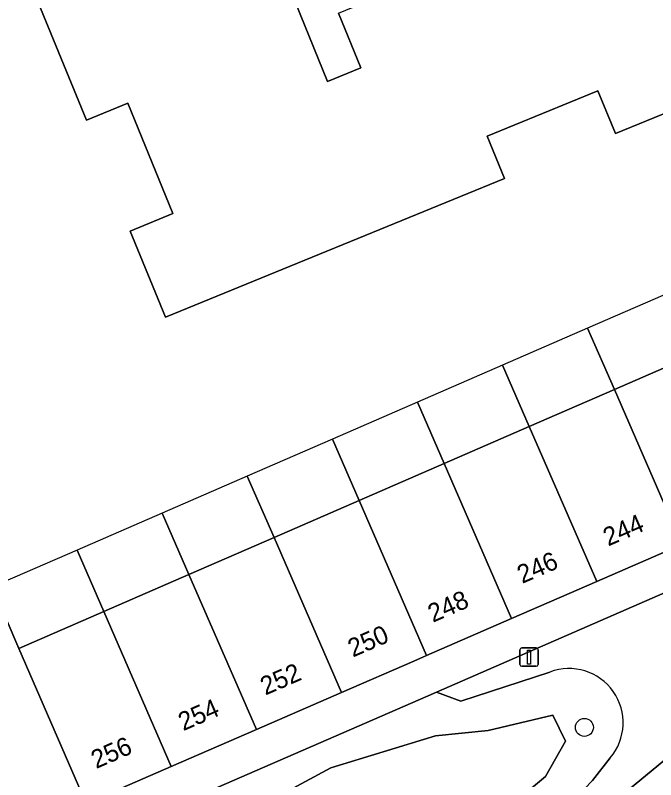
# Model space of a CAD drawing. Extents: x 161771 to 163125, y 382475 to 383179.
# Drawn here: x 161946.55 to 161981.42, y 383037.19 to 383078.82 of the extents above; entities that cross this region are included whole.
import ezdxf

# ---------------------------------------------------------------- set-up
doc = ezdxf.new("R2010")
doc.units = 0
for name, color, linetype in [('IMGEO_Boom', 7, 'Continuous'), ('IMGEO_Erf', 7, 'Continuous'), ('IMGEO_Groenvoorziening', 7, 'Continuous'), ('IMGEO_Lichtmast', 7, 'Continuous'), ('IMGEO_Pand', 7, 'Continuous'), ('IMGEO_Pand_nummerreeks', 7, 'Continuous'), ('IMGEO_Pand_overbouw', 7, 'Continuous'), ('IMGEO_Rijbaan_lokaal_open', 7, 'Continuous'), ('IMGEO_Voetpad_open', 7, 'Continuous')]:
    doc.layers.add(name, color=color, linetype=linetype)

msp = doc.modelspace()

# ---------------------------------------------------------------- linework, layer by layer
at = {"layer": 'IMGEO_Boom'}
msp.add_circle((161977.535, 383040.044), 0.489, dxfattribs=at)
at = {"layer": 'IMGEO_Erf'}
for points in [[(161946.333, 383093.709), (161954.666, 383097.122), (161954.89, 383096.569), (161963.554, 383075.223), (161965.356, 383075.955), (161964.147, 383078.934), (161988.433, 383088.885), (161988.695, 383088.229), (161991.03, 383089.163), (161991.372, 383090.504), (161973.743, 383094.582), (161973.813, 383094.885), (161971.687, 383095.391), (161971.553, 383095.423), (161974.77, 383087.577), (161968.439, 383084.967), (161965.233, 383092.742), (161963.596, 383092.08), (161962.213, 383095.501), (161963.836, 383096.157), (161962.422, 383099.664), (161962.198, 383100.209), (161960.957, 383103.315), (161933.541, 383092.378)], [(161995.455, 383079.07), (161993.664, 383078.295), (161992.706, 383080.633), (161986.708, 383078.177), (161987.665, 383075.839), (161979.229, 383072.384), (161978.275, 383074.715), (161972.234, 383072.241), (161973.178, 383069.936), (161954.732, 383062.381), (161952.81, 383067.075), (161955.131, 383068.025), (161952.672, 383074.03), (161950.428, 383073.111), (161946.963, 383081.573)], [(161945.282, 383047.689), (161946.737, 383044.342), (161951.37, 383046.356), (161956.003, 383048.37), (161960.635, 383050.384), (161965.268, 383052.398), (161969.901, 383054.413), (161974.534, 383056.427), (161979.167, 383058.441), (161983.799, 383060.455), (161988.432, 383062.469), (161993.065, 383064.483), (161992.71, 383065.299), (162000.124, 383068.522), (161998.255, 383072.801), (161996.121, 383077.686), (161995.501, 383079.091)]]:
    msp.add_lwpolyline(points, dxfattribs=at)
at = {"layer": 'IMGEO_Groenvoorziening'}
for points in [[(161999.765, 383055.155), (161969.484, 383041.961), (161970.815, 383041.468), (161975.658, 383043.059)], [(161978.945, 383038.389), (161977.977, 383037.149), (161975.278, 383034.337), (161976.018, 383033.407), (161985.194, 383040.986), (162001.395, 383054.34)], [(161975.658, 383043.059), (161970.815, 383041.468), (161969.484, 383041.961), (161969.026, 383041.761), (161956.251, 383036.199), (161957.218, 383035.212)], [(161976.018, 383033.407), (161975.278, 383034.337), (161977.977, 383037.149), (161978.945, 383038.389)]]:
    msp.add_lwpolyline(points, dxfattribs=at)
for points in [[(161952.356, 383018.156), (161975.417, 383037.36), (161976.503, 383039.299), (161975.808, 383040.713), (161972.298, 383039.879), (161969.432, 383039.587), (161963.721, 383037.848), (161960.055, 383035.866), (161958.057, 383033.719), (161955.378, 383029.484), (161952.731, 383027.386), (161950.963, 383025.366), (161951.285, 383022), (161951.127, 383019.056)], [(161952.356, 383018.156), (161951.127, 383019.056), (161951.285, 383022), (161950.963, 383025.366), (161952.731, 383027.386), (161955.378, 383029.484), (161958.057, 383033.719), (161960.055, 383035.866), (161963.721, 383037.848), (161969.432, 383039.587), (161972.298, 383039.879), (161975.808, 383040.713), (161976.503, 383039.299), (161975.417, 383037.36)]]:
    msp.add_lwpolyline(points, close=True, dxfattribs=at)
msp.add_arc((161976.695, 383040.297), 2.95, 319.6894, 110.5905, dxfattribs=at)
msp.add_arc((161976.695, 383040.297), 2.95, 319.6894, 110.5905, dxfattribs=at)
at = {"layer": 'IMGEO_Lichtmast'}
for p, q in [((161974.125, 383044.369), (161974.915, 383044.369)), ((161974.915, 383044.369), (161974.125, 383044.369)), ((161974.025, 383043.469), (161974.025, 383044.269)), ((161974.025, 383044.269), (161974.025, 383043.469)), ((161975.015, 383044.269), (161975.015, 383043.469)), ((161975.015, 383043.469), (161975.015, 383044.269)), ((161974.915, 383043.369), (161974.125, 383043.369)), ((161974.125, 383043.369), (161974.915, 383043.369))]:
    msp.add_line(p, q, dxfattribs=at)
msp.add_lwpolyline([(161974.445, 383044.244), (161974.595, 383044.244), (161974.595, 383043.494), (161974.445, 383043.494), (161974.445, 383044.244)], dxfattribs=at)
for centre, start, end in [((161974.125, 383044.269), 90, 180), ((161974.125, 383044.269), 90, 180), ((161974.915, 383044.269), 0, 90), ((161974.915, 383044.269), 360, 90), ((161974.125, 383043.469), 180, 270), ((161974.125, 383043.469), 180, 270), ((161974.915, 383043.469), 270, 0), ((161974.915, 383043.469), 270, 0)]:
    msp.add_arc(centre, 0.1, start, end, dxfattribs=at)
at = {"layer": 'IMGEO_Pand'}
for points in [[(161964.147, 383078.934), (161965.356, 383075.955), (161963.554, 383075.223), (161954.89, 383096.569)], [(161946.963, 383081.573), (161950.428, 383073.111), (161952.672, 383074.03), (161955.131, 383068.025), (161952.81, 383067.075), (161954.732, 383062.381), (161973.178, 383069.936), (161972.234, 383072.241), (161978.275, 383074.715), (161979.229, 383072.384), (161987.665, 383075.839), (161986.708, 383078.177), (161992.706, 383080.633), (161993.664, 383078.295), (161995.455, 383079.07)]]:
    msp.add_lwpolyline(points, dxfattribs=at)
for points in [[(161983.799, 383060.455), (161979.167, 383058.441), (161982.836, 383050), (161987.468, 383052.016)], [(161979.167, 383058.441), (161974.534, 383056.427), (161978.204, 383047.984), (161982.836, 383050)], [(161974.534, 383056.427), (161969.901, 383054.413), (161973.572, 383045.967), (161978.204, 383047.984)], [(161969.901, 383054.413), (161965.268, 383052.398), (161968.941, 383043.951), (161973.572, 383045.967)], [(161965.268, 383052.398), (161960.635, 383050.384), (161964.307, 383041.938), (161968.251, 383043.651), (161968.941, 383043.951)], [(161960.635, 383050.384), (161956.003, 383048.37), (161959.674, 383039.926), (161964.307, 383041.938)], [(161946.737, 383044.342), (161945.282, 383047.689), (161944.48, 383049.487), (161940.518, 383047.752), (161937.351, 383046.372), (161937.106, 383046.256), (161942.996, 383032.682), (161950.407, 383035.901)], [(161956.003, 383048.37), (161951.37, 383046.356), (161955.04, 383037.913), (161959.674, 383039.926)], [(161951.37, 383046.356), (161946.737, 383044.342), (161950.407, 383035.901), (161955.04, 383037.913)]]:
    msp.add_lwpolyline(points, close=True, dxfattribs=at)
at = {"layer": 'IMGEO_Pand_overbouw'}
for points in [[(161982.344, 383063.802), (161977.711, 383061.788), (161979.167, 383058.441), (161983.799, 383060.455)], [(161977.711, 383061.788), (161973.079, 383059.774), (161974.534, 383056.427), (161979.167, 383058.441)], [(161973.079, 383059.774), (161968.446, 383057.76), (161969.901, 383054.413), (161974.534, 383056.427)], [(161968.446, 383057.76), (161963.813, 383055.746), (161965.268, 383052.398), (161969.901, 383054.413)], [(161963.813, 383055.746), (161959.18, 383053.731), (161960.635, 383050.384), (161965.268, 383052.398)], [(161959.18, 383053.731), (161954.547, 383051.717), (161956.003, 383048.37), (161960.635, 383050.384)], [(161954.547, 383051.717), (161949.915, 383049.703), (161951.37, 383046.356), (161956.003, 383048.37)], [(161949.915, 383049.703), (161945.282, 383047.689), (161946.737, 383044.342), (161951.37, 383046.356)]]:
    msp.add_lwpolyline(points, close=True, dxfattribs=at)
at = {"layer": 'IMGEO_Rijbaan_lokaal_open'}
msp.add_lwpolyline([(162006.502, 383058.56), (162002.116, 383054.935), (162001.395, 383054.34), (161985.194, 383040.986), (161976.018, 383033.407), (161958.887, 383019.257), (161954.865, 383016.001)], dxfattribs=at)
at = {"layer": 'IMGEO_Voetpad_open'}
for points in [[(162006.759, 383061.373), (162004.206, 383064.476), (162002.297, 383063.547), (162003.558, 383060.66), (161996.747, 383057.684), (161997.348, 383056.289), (161996.575, 383055.947), (161996.563, 383055.975), (161996.324, 383055.871), (161992.1, 383054.032), (161987.468, 383052.016), (161982.836, 383050), (161978.204, 383047.984), (161973.572, 383045.967), (161968.941, 383043.951), (161968.251, 383043.651), (161964.307, 383041.938), (161959.674, 383039.926), (161955.04, 383037.913), (161950.407, 383035.901), (161942.996, 383032.682), (161941.403, 383031.963), (161943.177, 383027.812), (161947.533, 383017.528)], [(161948.972, 383018.847), (161947.833, 383021.506), (161943.83, 383030.854), (161950.431, 383033.665), (161956.251, 383036.199), (161969.026, 383041.761), (161969.484, 383041.961), (161999.765, 383055.155)]]:
    msp.add_lwpolyline(points, dxfattribs=at)

# ---------------------------------------------------------------- texts
at = {"layer": 'IMGEO_Pand_nummerreeks'}
for s, rotation, p in [('244', 23.5256, (161978.827, 383049.89)), ('246', 23.5256, (161974.148, 383047.854)), ('248', 23.5256, (161969.286, 383045.737)), ('250', 23.4741, (161964.931, 383043.844)), ('252', 23.4741, (161960.163, 383041.773)), ('254', 23.4741, (161955.697, 383039.834)), ('256', 23.4741, (161950.949, 383037.772))]:
    msp.add_text(s, height=1, rotation=rotation, dxfattribs=at).set_placement(p)

doc.saveas('drawing.dxf')
